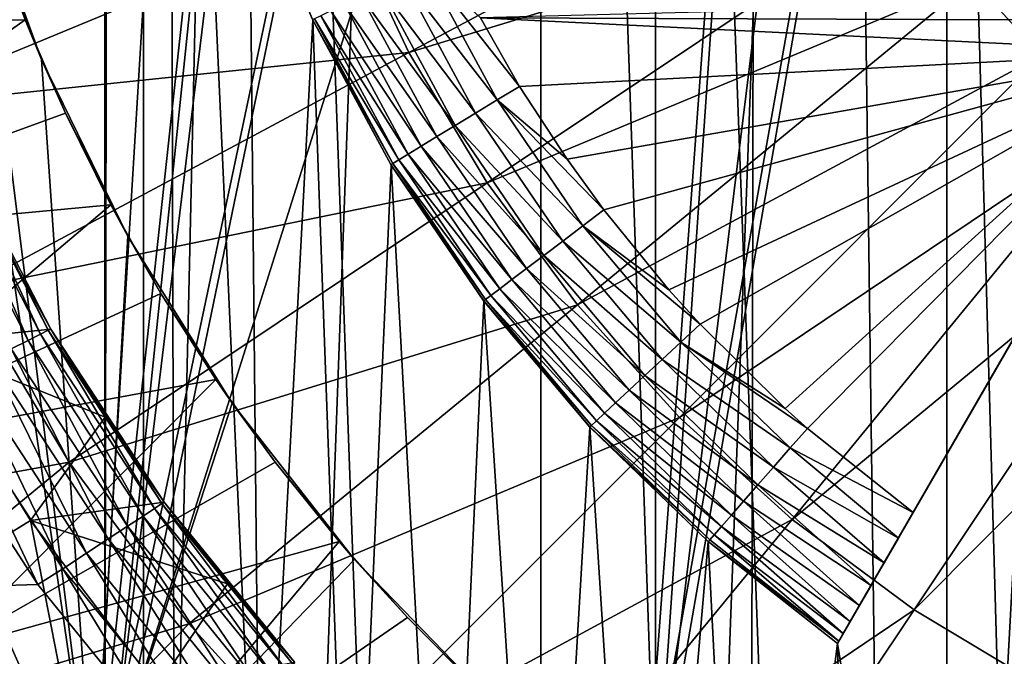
# Model space of a CAD drawing. Header units: metres. Extents: x -30 to 30, y -76 to 64.
# Tile 392 of 541: x -2.33 to -1.022, y 46.729 to 47.575. Entities that reach past the tile are written whole.
import ezdxf

# ---------------------------------------------------------------- set-up
doc = ezdxf.new("R2010")
doc.units = ezdxf.units.M
doc.layers.add('solid_508511', color=7, linetype='CONTINUOUS')

msp = doc.modelspace()

# ---------------------------------------------------------------- linework, layer by layer
at = {"layer": 'solid_508511'}
for points in [[(-2.837471, 9.953447, 22.824303), (-2.134133, 10.127596, 22.900774), (-2.670147, 57.5, 22.844479)], [(-1.425745, 10.251329, 22.955767), (-1.337299, 57.5, 22.961088), (-2.670147, 57.5, 22.844479)], [(-2.134133, 10.127596, 22.900774), (-1.425745, 10.251329, 22.955767), (-2.670147, 57.5, 22.844479)], [(-1.425745, 10.251329, 22.955767), (-0.713039, 10.325402, 22.988945), (-1.337299, 57.5, 22.961088)], [(-1.337299, 57.5, 22.961088), (0, 10.35, 23), (0, 57.5, 23)], [(-0.713039, 10.325402, 22.988945), (0, 10.35, 23), (-1.337299, 57.5, 22.961088)], [(-2.677352, 39.999996, 5.922988), (-2.677306, 54.5, 5.923008), (-2.165419, 54.5, 6.128702)], [(-2.165299, 39.999996, 6.128742), (-2.677352, 39.999996, 5.922988), (-2.165419, 54.5, 6.128702)], [(-2.67735, 39.999996, -5.922989), (-2.165296, 39.999996, -6.128743), (-2.677306, 54.5, -5.923008)], [(-2.165296, 39.999996, -6.128743), (-2.165419, 54.5, -6.128702), (-2.677306, 54.5, -5.923008)], [(-1.637813, 39.999996, -6.290276), (-1.637794, 54.5, -6.290277), (-2.165419, 54.5, -6.128702)], [(-2.165296, 39.999996, -6.128743), (-1.637813, 39.999996, -6.290276), (-2.165419, 54.5, -6.128702)], [(-2.165299, 39.999996, 6.128742), (-2.165419, 54.5, 6.128702), (-1.637794, 54.5, 6.290277)], [(-1.637815, 39.999996, 6.290275), (-2.165299, 39.999996, 6.128742), (-1.637794, 54.5, 6.290277)], [(-1.637815, 39.999996, 6.290275), (-1.637794, 54.5, 6.290277), (-1.098508, 54.5, 6.406504)], [(-1.098376, 39.999996, 6.406526), (-1.637815, 39.999996, 6.290275), (-1.098508, 54.5, 6.406504)], [(-1.637813, 39.999996, -6.290276), (-1.098375, 39.999996, -6.406526), (-1.637794, 54.5, -6.290277)], [(-1.098375, 39.999996, -6.406526), (-1.098508, 54.5, -6.406504), (-1.637794, 54.5, -6.290277)], [(-0.551211, 39.999996, -6.476586), (-0.551211, 54.5, -6.47658), (-1.098508, 54.5, -6.406504)], [(-1.098375, 39.999996, -6.406526), (-0.551211, 39.999996, -6.476586), (-1.098508, 54.5, -6.406504)], [(-1.098376, 39.999996, 6.406526), (-1.098508, 54.5, 6.406504), (-0.551211, 54.5, 6.47658)], [(-0.551212, 39.999996, 6.476586), (-1.098376, 39.999996, 6.406526), (-0.551211, 54.5, 6.47658)], [(-2.217708, 52.5, 9.237518), (-2.934255, 46.5, 9.035494), (-2.935682, 52.5, 9.035028)], [(-2.217708, 52.5, 9.237518), (-2.216653, 46.5, 9.237773), (-2.934255, 46.5, 9.035494)], [(-1.486151, 52.5, 9.383035), (-2.216653, 46.5, 9.237773), (-2.217708, 52.5, 9.237518)], [(-1.486151, 52.5, 9.383035), (-1.485397, 46.5, 9.383155), (-2.216653, 46.5, 9.237773)], [(-0.745352, 52.5, 9.470714), (-1.485397, 46.5, 9.383155), (-1.486151, 52.5, 9.383035)], [(-0.745352, 52.5, 9.470714), (-0.744993, 46.5, 9.470744), (-1.485397, 46.5, 9.383155)], [(-2.948315, 46.5, -9.030915), (-2.211465, 49.53109, -7.427781), (-1.90244, 49.53109, -7.51287)], [(-2.231028, 46.5, -9.234312), (-2.948315, 46.5, -9.030915), (-1.90244, 49.53109, -7.51287)], [(-2.948315, 46.5, -9.030915), (-2.516499, 49.53109, -7.330057), (-2.211465, 49.53109, -7.427781)], [(-2.934255, 46.5, 9.035494), (-2.211465, 49.53109, 7.427781), (-2.516499, 49.53109, 7.330057)], [(-2.934255, 46.5, 9.035494), (-2.216653, 46.5, 9.237773), (-2.211465, 49.53109, 7.427781)], [(-2.231028, 46.5, -9.234312), (-1.275652, 49.53109, -7.644293), (-1.5, 46.5, -9.380832)], [(-2.231028, 46.5, -9.234312), (-1.590319, 49.53109, -7.585076), (-1.275652, 49.53109, -7.644293)], [(-2.231028, 46.5, -9.234312), (-1.90244, 49.53109, -7.51287), (-1.590319, 49.53109, -7.585076)], [(-2.216653, 46.5, 9.237773), (-1.90244, 49.53109, 7.51287), (-2.211465, 49.53109, 7.427781)], [(-2.216653, 46.5, 9.237773), (-1.590319, 49.53109, 7.585076), (-1.90244, 49.53109, 7.51287)], [(-2.216653, 46.5, 9.237773), (-1.485397, 46.5, 9.383155), (-1.590319, 49.53109, 7.585076)], [(-1.485397, 46.5, 9.383155), (-1.275652, 49.53109, 7.644293), (-1.590319, 49.53109, 7.585076)], [(-0.958742, 49.53109, -7.690469), (-1.00249, 46.5, -9.446958), (-1.5, 46.5, -9.380832)], [(-1.275652, 49.53109, -7.644293), (-0.958742, 49.53109, -7.690469), (-1.5, 46.5, -9.380832)], [(-1.485397, 46.5, 9.383155), (-0.958742, 49.53109, 7.690469), (-1.275652, 49.53109, 7.644293)], [(-1.485397, 46.5, 9.383155), (-0.744993, 46.5, 9.470744), (-0.958742, 49.53109, 7.690469)], [(-2.232457, 46.495975, -19.5), (-2.984962, 48.200001, -19.5), (-2.334787, 46.61618, -19.5)], [(-2.128967, 48.200001, -19.5), (-2.984962, 48.200001, -19.5), (-2.232457, 46.495975, -19.5)], [(-2.128967, 48.200001, -19.5), (-2.232457, 46.495975, -19.5), (-2.123998, 46.381363, -19.5)], [(-2.087482, 47.985302, -19.5), (-2.128967, 48.200001, -19.5), (-2.123998, 46.381363, -19.5)], [(-2.231028, 46.5, -9.234312), (-2.452558, 48.015274, -9.17796), (-2.948315, 46.5, -9.030915)], [(-2.231028, 46.5, -9.234312), (-2.389649, 47.765453, -9.194541), (-2.452558, 48.015274, -9.17796)], [(-0.486917, 48.013084, -23.973909), (-0.972975, 47.527023, -23.895369), (-1.063658, 47.627079, -23.895369)], [(-2.087482, 47.985302, -19.5), (-2.123998, 46.381363, -19.5), (-2.009669, 46.272617, -19.5)], [(-2.087482, 47.985302, -19.5), (-2.009669, 46.272617, -19.5), (-2.024389, 47.775883, -19.5)], [(-1.213519, 47.85136, -23.895369), (-1.812727, 47.531078, -23.76483), (-1.89897, 47.713421, -23.76483)], [(-1.213519, 47.85136, -23.895369), (-1.144097, 47.735538, -23.895369), (-1.812727, 47.531078, -23.76483)], [(-2.024389, 47.775883, -19.5), (-2.009669, 46.272617, -19.5), (-1.940385, 47.574039, -19.5)], [(-2.024389, 47.775883, -19.5), (-1.940385, 47.574039, -19.5), (-1.940749, 47.574802, -22.799999)], [(-2.369096, 47.701633, -14.500119), (-2.389649, 47.765453, -9.194541), (-2.300615, 47.521667, -9.217221)], [(-2.231028, 46.5, -9.234312), (-2.300615, 47.521667, -9.217221), (-2.389649, 47.765453, -9.194541)], [(-1.144097, 47.735538, -23.895369), (-1.709028, 47.358063, -23.76483), (-1.812727, 47.531078, -23.76483)], [(-1.144097, 47.735538, -23.895369), (-1.063658, 47.627079, -23.895369), (-1.709028, 47.358063, -23.76483)], [(-1.89897, 47.713421, -23.76483), (-2.51571, 47.457958, -23.58305), (-2.605734, 47.70956, -23.58305)], [(-1.89897, 47.713421, -23.76483), (-1.812727, 47.531078, -23.76483), (-2.51571, 47.457958, -23.58305)], [(-2.852621, 47.571724, -15), (-2.369096, 47.701633, -14.500119), (-2.322462, 47.574703, -14.500119)], [(-2.322462, 47.574703, -14.500119), (-2.369096, 47.701633, -14.500119), (-2.300615, 47.521667, -9.217221)], [(1.710833, 47.564289, -23), (1.763235, 47.667236, -23), (-1.717808, 47.57716, -23)], [(-1.695434, 47.468178, -22.996962), (-1.791564, 47.64592, -22.996962), (-1.821961, 47.631432, -22.987938)], [(-1.791564, 47.64592, -22.996962), (-1.665764, 47.486229, -23), (-1.717808, 47.57716, -23)], [(-1.695434, 47.468178, -22.996962), (-1.665764, 47.486229, -23), (-1.791564, 47.64592, -22.996962)], [(-1.7242, 47.450672, -22.987938), (-1.821961, 47.631432, -22.987938), (-1.850482, 47.617832, -22.973206)], [(-1.7242, 47.450672, -22.987938), (-1.695434, 47.468178, -22.996962), (-1.821961, 47.631432, -22.987938)], [(-1.063658, 47.627079, -23.895369), (-1.588869, 47.196049, -23.76483), (-1.709028, 47.358063, -23.76483)], [(-1.063658, 47.627079, -23.895369), (-0.972975, 47.527023, -23.895369), (-1.588869, 47.196049, -23.76483)], [(-1.751191, 47.434246, -22.973206), (-1.850482, 47.617832, -22.973206), (-1.87626, 47.605545, -22.953209)], [(-1.751191, 47.434246, -22.973206), (-1.7242, 47.450672, -22.987938), (-1.850482, 47.617832, -22.973206)], [(-1.775586, 47.419399, -22.953209), (-1.87626, 47.605545, -22.953209), (-1.898512, 47.594936, -22.928558)], [(-1.775586, 47.419399, -22.953209), (-1.751191, 47.434246, -22.973206), (-1.87626, 47.605545, -22.953209)], [(-1.796644, 47.406586, -22.928558), (-1.898512, 47.594936, -22.928558), (-1.916562, 47.58633, -22.9)], [(-1.796644, 47.406586, -22.928558), (-1.775586, 47.419399, -22.953209), (-1.898512, 47.594936, -22.928558)], [(-2.852621, 47.571724, -15), (-2.322462, 47.574703, -14.500119), (-2.740203, 47.279171, -15)], [(-2.740203, 47.279171, -15), (-2.322462, 47.574703, -14.500119), (-2.268994, 47.450397, -14.500119)], [(-2.268994, 47.450397, -14.500119), (-2.322462, 47.574703, -14.500119), (-2.300615, 47.521667, -9.217221)], [(-1.940385, 47.574039, -19.5), (-2.009669, 46.272617, -19.5), (-1.889703, 46.169975, -19.5)], [(-1.834019, 47.383839, -22.83473), (-1.938007, 47.576111, -22.83473), (-1.940749, 47.574802, -22.799999)], [(-1.834019, 47.383839, -22.83473), (-1.940749, 47.574802, -22.799999), (-1.836615, 47.382259, -22.799999)], [(-1.940385, 47.574039, -19.5), (-1.836615, 47.382259, -22.799999), (-1.940749, 47.574802, -22.799999)], [(-1.940385, 47.574039, -19.5), (-1.889703, 46.169975, -19.5), (-1.836273, 47.381699, -19.5)], [(-1.940385, 47.574039, -19.5), (-1.836273, 47.381699, -19.5), (-1.836615, 47.382259, -22.799999)], [(-1.826311, 47.388527, -22.868404), (-1.929862, 47.57999, -22.868404), (-1.938007, 47.576111, -22.83473)], [(-1.834019, 47.383839, -22.83473), (-1.826311, 47.388527, -22.868404), (-1.938007, 47.576111, -22.83473)], [(-1.813725, 47.396187, -22.9), (-1.916562, 47.58633, -22.9), (-1.929862, 47.57999, -22.868404)], [(-1.826311, 47.388527, -22.868404), (-1.813725, 47.396187, -22.9), (-1.929862, 47.57999, -22.868404)], [(-1.813725, 47.396187, -22.9), (-1.796644, 47.406586, -22.928558), (-1.916562, 47.58633, -22.9)], [(-1.717808, 47.57716, -23), (-1.665764, 47.486229, -23), (-0.790153, 47.531414, -23)], [(1.710833, 47.564289, -23), (-1.717808, 47.57716, -23), (-0.790153, 47.531414, -23)], [(-1.812727, 47.531078, -23.76483), (-2.401458, 47.216393, -23.58305), (-2.51571, 47.457958, -23.58305)], [(-1.812727, 47.531078, -23.76483), (-1.709028, 47.358063, -23.76483), (-2.401458, 47.216393, -23.58305)], [(-2.268994, 47.450397, -14.500119), (-2.300615, 47.521667, -9.217221), (-2.186188, 47.287323, -9.24503)], [(-2.231028, 46.5, -9.234312), (-2.186188, 47.287323, -9.24503), (-2.300615, 47.521667, -9.217221)], [(-1.665764, 47.486229, -23), (-1.602843, 47.389416, -23), (-0.790153, 47.531414, -23)], [(-1.602843, 47.389416, -23), (-1.554071, 47.32214, -23), (-0.790153, 47.531414, -23)], [(-0.972975, 47.527023, -23.895369), (-1.453408, 47.046593, -23.76483), (-1.588869, 47.196049, -23.76483)], [(-1.554071, 47.32214, -23), (-1.467411, 47.215786, -23), (-0.790153, 47.531414, -23)], [(-1.467411, 47.215786, -23), (-1.426195, 47.17017, -23), (-0.790153, 47.531414, -23)], [(-0.972975, 47.527023, -23.895369), (-0.872921, 47.43634, -23.895369), (-1.453408, 47.046593, -23.76483)], [(-1.426195, 47.17017, -23), (-1.31326, 47.058533, -23), (-0.790153, 47.531414, -23)], [(-1.31326, 47.058533, -23), (-1.283538, 47.032001, -23), (-0.790153, 47.531414, -23)], [(-1.283538, 47.032001, -23), (-1.143063, 46.920155, -23), (-0.790153, 47.531414, -23)], [(-1.243544, 46.74612, -22.799999), (-0.888933, 47.360325, -21.534805), (-0.790153, 47.531414, -23)], [(-1.241624, 46.749443, -22.838911), (-1.243544, 46.74612, -22.799999), (-0.790153, 47.531414, -23)], [(-1.23593, 46.759308, -22.876381), (-1.241624, 46.749443, -22.838911), (-0.790153, 47.531414, -23)], [(-1.226689, 46.775311, -22.910894), (-1.23593, 46.759308, -22.876381), (-0.790153, 47.531414, -23)], [(-1.214219, 46.796913, -22.941231), (-1.226689, 46.775311, -22.910894), (-0.790153, 47.531414, -23)], [(-1.198997, 46.823277, -22.966162), (-1.214219, 46.796913, -22.941231), (-0.790153, 47.531414, -23)], [(-1.181627, 46.853363, -22.98469), (-1.198997, 46.823277, -22.966162), (-0.790153, 47.531414, -23)], [(-1.162725, 46.886101, -22.996136), (-1.181627, 46.853363, -22.98469), (-0.790153, 47.531414, -23)], [(-1.162725, 46.886101, -22.996136), (-0.790153, 47.531414, -23), (-1.143063, 46.920155, -23)], [(-1.695434, 47.468178, -22.996962), (-1.602843, 47.389416, -23), (-1.665764, 47.486229, -23)], [(-1.581729, 47.301132, -22.996962), (-1.695434, 47.468178, -22.996962), (-1.7242, 47.450672, -22.987938)], [(-1.695434, 47.468178, -22.996962), (-1.554071, 47.32214, -23), (-1.602843, 47.389416, -23)], [(-1.581729, 47.301132, -22.996962), (-1.554071, 47.32214, -23), (-1.695434, 47.468178, -22.996962)], [(-2.740203, 47.279171, -15), (-2.268994, 47.450397, -14.500119), (-2.208769, 47.328957, -14.500119)], [(-2.208769, 47.328957, -14.500119), (-2.268994, 47.450397, -14.500119), (-2.186188, 47.287323, -9.24503)], [(-1.608566, 47.280792, -22.987938), (-1.7242, 47.450672, -22.987938), (-1.751191, 47.434246, -22.973206)], [(-1.608566, 47.280792, -22.987938), (-1.581729, 47.301132, -22.996962), (-1.7242, 47.450672, -22.987938)], [(-1.633747, 47.261707, -22.973206), (-1.751191, 47.434246, -22.973206), (-1.775586, 47.419399, -22.953209)], [(-1.633747, 47.261707, -22.973206), (-1.608566, 47.280792, -22.987938), (-1.751191, 47.434246, -22.973206)], [(-0.872921, 47.43634, -23.895369), (-1.303951, 46.911133, -23.76483), (-1.453408, 47.046593, -23.76483)], [(-0.872921, 47.43634, -23.895369), (-0.764461, 47.355904, -23.895369), (-1.303951, 46.911133, -23.76483)], [(-1.656505, 47.244457, -22.953209), (-1.775586, 47.419399, -22.953209), (-1.796644, 47.406586, -22.928558)], [(-1.656505, 47.244457, -22.953209), (-1.633747, 47.261707, -22.973206), (-1.775586, 47.419399, -22.953209)], [(-2.428858, 47.402882, -22.876356), (-2.30208, 47.157074, -22.876356), (-2.418159, 47.406773, -22.838787)], [(-2.418159, 47.406773, -22.838787), (-2.291914, 47.162178, -22.838787), (-2.414581, 47.408077, -22.799999)], [(-2.30208, 47.157074, -22.876356), (-2.291914, 47.162178, -22.838787), (-2.418159, 47.406773, -22.838787)], [(-2.414581, 47.408077, -22.799999), (-2.288514, 47.163883, -22.799999), (-2.354708, 47.284332, -22.5)], [(-2.291914, 47.162178, -22.838787), (-2.288514, 47.163883, -22.799999), (-2.414581, 47.408077, -22.799999)], [(-1.676151, 47.229565, -22.928558), (-1.796644, 47.406586, -22.928558), (-1.813725, 47.396187, -22.9)], [(-1.676151, 47.229565, -22.928558), (-1.656505, 47.244457, -22.953209), (-1.796644, 47.406586, -22.928558)], [(-2.446264, 47.396549, -22.910984), (-2.318619, 47.148773, -22.910984), (-2.428858, 47.402882, -22.876356)], [(-2.340894, 47.137589, -22.941338), (-2.318619, 47.148773, -22.910984), (-2.446264, 47.396549, -22.910984)], [(-2.318619, 47.148773, -22.910984), (-2.30208, 47.157074, -22.876356), (-2.428858, 47.402882, -22.876356)], [(-1.692087, 47.217487, -22.9), (-1.813725, 47.396187, -22.9), (-1.826311, 47.388527, -22.868404)], [(-1.692087, 47.217487, -22.9), (-1.676151, 47.229565, -22.928558), (-1.813725, 47.396187, -22.9)], [(-1.836273, 47.381699, -19.5), (-1.889703, 46.169975, -19.5), (-1.764573, 46.073837, -19.5)], [(-1.71102, 47.203136, -22.83473), (-1.834019, 47.383839, -22.83473), (-1.836615, 47.382259, -22.799999)], [(-1.71102, 47.203136, -22.83473), (-1.836615, 47.382259, -22.799999), (-1.713441, 47.201302, -22.799999)], [(-1.836273, 47.381699, -19.5), (-1.713441, 47.201302, -22.799999), (-1.836615, 47.382259, -22.799999)], [(-1.836273, 47.381699, -19.5), (-1.764573, 46.073837, -19.5), (-1.713158, 47.200928, -19.5)], [(-1.836273, 47.381699, -19.5), (-1.713158, 47.200928, -19.5), (-1.713441, 47.201302, -22.799999)], [(-1.703829, 47.208588, -22.868404), (-1.826311, 47.388527, -22.868404), (-1.834019, 47.383839, -22.83473)], [(-1.71102, 47.203136, -22.83473), (-1.703829, 47.208588, -22.868404), (-1.834019, 47.383839, -22.83473)], [(-1.703829, 47.208588, -22.868404), (-1.692087, 47.217487, -22.9), (-1.826311, 47.388527, -22.868404)], [(-1.709028, 47.358063, -23.76483), (-2.264079, 46.98719, -23.58305), (-2.401458, 47.216393, -23.58305)], [(-1.709028, 47.358063, -23.76483), (-1.588869, 47.196049, -23.76483), (-2.264079, 46.98719, -23.58305)], [(-0.764461, 47.355904, -23.895369), (-1.141936, 46.790974, -23.76483), (-1.303951, 46.911133, -23.76483)], [(-1.243544, 46.74612, -19.5), (-0.992122, 47.181595, -20), (-0.888933, 47.360325, -21.534805)], [(-1.243544, 46.74612, -22.799999), (-1.243544, 46.74612, -19.5), (-0.888933, 47.360325, -21.534805)], [(-0.764461, 47.355904, -23.895369), (-0.648639, 47.28648, -23.895369), (-1.141936, 46.790974, -23.76483)], [(-2.740203, 47.279171, -15), (-2.208769, 47.328957, -14.500119), (-2.597901, 46.999989, -15)], [(-2.597901, 46.999989, -15), (-2.208769, 47.328957, -14.500119), (-2.142081, 47.211014, -14.500119)], [(-2.142081, 47.211014, -14.500119), (-2.208769, 47.328957, -14.500119), (-2.186188, 47.287323, -9.24503)], [(-1.581729, 47.301132, -22.996962), (-1.467411, 47.215786, -23), (-1.554071, 47.32214, -23)], [(-1.451628, 47.146515, -22.996962), (-1.581729, 47.301132, -22.996962), (-1.608566, 47.280792, -22.987938)], [(-1.581729, 47.301132, -22.996962), (-1.426195, 47.17017, -23), (-1.467411, 47.215786, -23)], [(-1.451628, 47.146515, -22.996962), (-1.426195, 47.17017, -23), (-1.581729, 47.301132, -22.996962)], [(-2.231028, 46.5, -9.234312), (-2.047341, 47.065296, -9.276767), (-2.186188, 47.287323, -9.24503)], [(-2.142081, 47.211014, -14.500119), (-2.186188, 47.287323, -9.24503), (-2.047341, 47.065296, -9.276767)], [(-0.648639, 47.28648, -23.895369), (-0.968923, 46.687271, -23.76483), (-1.141936, 46.790974, -23.76483)], [(-2.461295, 47.146191, -22.290916), (-2.354708, 47.284332, -22.5), (-2.288518, 47.163891, -22.5)], [(-2.288514, 47.163883, -22.799999), (-2.288518, 47.163891, -22.5), (-2.354708, 47.284332, -22.5)], [(-1.476258, 47.12355, -22.987938), (-1.608566, 47.280792, -22.987938), (-1.633747, 47.261707, -22.973206)], [(-1.476258, 47.12355, -22.987938), (-1.451628, 47.146515, -22.996962), (-1.608566, 47.280792, -22.987938)], [(-1.499367, 47.102001, -22.973206), (-1.633747, 47.261707, -22.973206), (-1.656505, 47.244457, -22.953209)], [(-1.499367, 47.102001, -22.973206), (-1.476258, 47.12355, -22.987938), (-1.633747, 47.261707, -22.973206)], [(-1.520254, 47.082527, -22.953209), (-1.656505, 47.244457, -22.953209), (-1.676151, 47.229565, -22.928558)], [(-1.520254, 47.082527, -22.953209), (-1.499367, 47.102001, -22.973206), (-1.656505, 47.244457, -22.953209)], [(-1.538284, 47.065716, -22.928558), (-1.676151, 47.229565, -22.928558), (-1.692087, 47.217487, -22.9)], [(-1.538284, 47.065716, -22.928558), (-1.520254, 47.082527, -22.953209), (-1.676151, 47.229565, -22.928558)], [(-2.950186, 46.862522, -23.351336), (-2.401458, 47.216393, -23.58305), (-2.264079, 46.98719, -23.58305)], [(-2.597901, 46.999989, -15), (-2.142081, 47.211014, -14.500119), (-2.06917, 47.096954, -14.500119)], [(-2.06917, 47.096954, -14.500119), (-2.142081, 47.211014, -14.500119), (-2.047341, 47.065296, -9.276767)], [(-1.563685, 47.04203, -22.868404), (-1.703829, 47.208588, -22.868404), (-1.71102, 47.203136, -22.83473)], [(-1.552909, 47.052078, -22.9), (-1.692087, 47.217487, -22.9), (-1.703829, 47.208588, -22.868404)], [(-1.563685, 47.04203, -22.868404), (-1.552909, 47.052078, -22.9), (-1.703829, 47.208588, -22.868404)], [(-1.552909, 47.052078, -22.9), (-1.538284, 47.065716, -22.928558), (-1.692087, 47.217487, -22.9)], [(-1.588869, 47.196049, -23.76483), (-2.104896, 46.772556, -23.58305), (-2.264079, 46.98719, -23.58305)], [(-1.588869, 47.196049, -23.76483), (-1.453408, 47.046593, -23.76483), (-2.104896, 46.772556, -23.58305)], [(-1.713158, 47.200928, -19.5), (-1.764573, 46.073837, -19.5), (-1.634573, 45.984417, -19.5)], [(-1.570284, 47.035877, -22.83473), (-1.71102, 47.203136, -22.83473), (-1.713441, 47.201302, -22.799999)], [(-1.570284, 47.035877, -22.83473), (-1.713441, 47.201302, -22.799999), (-1.572507, 47.033806, -22.799999)], [(-1.713158, 47.200928, -19.5), (-1.572507, 47.033806, -22.799999), (-1.713441, 47.201302, -22.799999)], [(-1.713158, 47.200928, -19.5), (-1.634573, 45.984417, -19.5), (-1.572373, 47.033665, -19.5)], [(-1.713158, 47.200928, -19.5), (-1.572373, 47.033665, -19.5), (-1.572507, 47.033806, -22.799999)], [(-1.570284, 47.035877, -22.83473), (-1.563685, 47.04203, -22.868404), (-1.71102, 47.203136, -22.83473)], [(-1.243544, 46.74612, -19.5), (-1.073009, 45.698456, -19.5), (-0.992122, 47.181595, -19.5)], [(-1.243544, 46.74612, -19.5), (-0.992122, 47.181595, -19.5), (-0.992122, 47.181595, -20)], [(-0.992122, 47.181595, -19.5), (-1.073009, 45.698456, -19.5), (-0.924135, 45.645885, -19.5)], [(-1.451628, 47.146515, -22.996962), (-1.31326, 47.058533, -23), (-1.426195, 47.17017, -23)], [(-2.461295, 47.146191, -22.290916), (-2.288518, 47.163891, -22.5), (-2.216165, 47.047035, -22.5)], [(-2.318619, 47.148773, -22.910984), (-2.165962, 46.915569, -22.910984), (-2.30208, 47.157074, -22.876356)], [(-2.30208, 47.157074, -22.876356), (-2.150509, 46.925728, -22.876356), (-2.291914, 47.162178, -22.838787)], [(-2.165962, 46.915569, -22.910984), (-2.150509, 46.925728, -22.876356), (-2.30208, 47.157074, -22.876356)], [(-2.291914, 47.162178, -22.838787), (-2.141012, 46.931973, -22.838787), (-2.288514, 47.163883, -22.799999)], [(-2.150509, 46.925728, -22.876356), (-2.141012, 46.931973, -22.838787), (-2.291914, 47.162178, -22.838787)], [(-2.288514, 47.163883, -22.799999), (-2.216165, 47.047035, -22.5), (-2.288518, 47.163891, -22.5)], [(-2.288514, 47.163883, -22.799999), (-2.137835, 46.934063, -22.799999), (-2.216165, 47.047035, -22.5)], [(-2.141012, 46.931973, -22.838787), (-2.137835, 46.934063, -22.799999), (-2.288514, 47.163883, -22.799999)], [(-2.315486, 46.909622, -22.290916), (-2.461295, 47.146191, -22.290916), (-2.216165, 47.047035, -22.5)], [(-2.432797, 46.837536, -22.066158), (-2.461295, 47.146191, -22.290916), (-2.315486, 46.909622, -22.290916)], [(-2.340894, 47.137589, -22.941338), (-2.186774, 46.901886, -22.941338), (-2.318619, 47.148773, -22.910984)], [(-2.186774, 46.901886, -22.941338), (-2.165962, 46.915569, -22.910984), (-2.318619, 47.148773, -22.910984)], [(-1.476258, 47.12355, -22.987938), (-1.30648, 47.005924, -22.996962), (-1.451628, 47.146515, -22.996962)], [(-1.451628, 47.146515, -22.996962), (-1.283538, 47.032001, -23), (-1.31326, 47.058533, -23)], [(-1.451628, 47.146515, -22.996962), (-1.30648, 47.005924, -22.996962), (-1.283538, 47.032001, -23)], [(-2.368048, 47.123959, -22.966249), (-2.212144, 46.885208, -22.966249), (-2.340894, 47.137589, -22.941338)], [(-2.212144, 46.885208, -22.966249), (-2.186774, 46.901886, -22.941338), (-2.340894, 47.137589, -22.941338)], [(-2.399032, 47.108402, -22.98476), (-2.241093, 46.866173, -22.98476), (-2.368048, 47.123959, -22.966249)], [(-2.241093, 46.866173, -22.98476), (-2.212144, 46.885208, -22.966249), (-2.368048, 47.123959, -22.966249)], [(-1.499367, 47.102001, -22.973206), (-1.328646, 46.980576, -22.987938), (-1.476258, 47.12355, -22.987938)], [(-1.476258, 47.12355, -22.987938), (-1.328646, 46.980576, -22.987938), (-1.30648, 47.005924, -22.996962)], [(-2.432656, 47.091522, -22.996157), (-2.27251, 46.845516, -22.996157), (-2.399032, 47.108402, -22.98476)], [(-2.27251, 46.845516, -22.996157), (-2.241093, 46.866173, -22.98476), (-2.399032, 47.108402, -22.98476)], [(-2.597901, 46.999989, -15), (-2.06917, 47.096954, -14.500119), (-2.42741, 46.737381, -15)], [(-2.432656, 47.091522, -22.996157), (-2.46801, 47.074718, -23), (-2.305577, 46.824646, -23)], [(-2.432656, 47.091522, -22.996157), (-2.305577, 46.824646, -23), (-2.27251, 46.845516, -22.996157)], [(-2.42741, 46.737381, -15), (-2.06917, 47.096954, -14.500119), (-1.990296, 46.987148, -14.500119)], [(-1.990296, 46.987148, -14.500119), (-2.06917, 47.096954, -14.500119), (-2.047341, 47.065296, -9.276767)], [(-1.520254, 47.082527, -22.953209), (-1.349445, 46.956791, -22.973206), (-1.499367, 47.102001, -22.973206)], [(-1.499367, 47.102001, -22.973206), (-1.349445, 46.956791, -22.973206), (-1.328646, 46.980576, -22.987938)], [(-1.538284, 47.065716, -22.928558), (-1.368243, 46.935291, -22.953209), (-1.520254, 47.082527, -22.953209)], [(-1.520254, 47.082527, -22.953209), (-1.368243, 46.935291, -22.953209), (-1.349445, 46.956791, -22.973206)], [(-2.305577, 46.824646, -23), (-2.46801, 47.074718, -23), (-3.060227, 46.801472, -23)], [(-2.231028, 46.5, -9.234312), (-1.885071, 46.857903, -9.311096), (-2.047341, 47.065296, -9.276767)], [(-1.990296, 46.987148, -14.500119), (-2.047341, 47.065296, -9.276767), (-1.885071, 46.857903, -9.311096)], [(-1.552909, 47.052078, -22.9), (-1.38447, 46.916733, -22.928558), (-1.538284, 47.065716, -22.928558)], [(-1.538284, 47.065716, -22.928558), (-1.38447, 46.916733, -22.928558), (-1.368243, 46.935291, -22.953209)], [(-1.563685, 47.04203, -22.868404), (-1.397633, 46.90168, -22.9), (-1.552909, 47.052078, -22.9)], [(-1.552909, 47.052078, -22.9), (-1.397633, 46.90168, -22.9), (-1.38447, 46.916733, -22.928558)], [(-2.315486, 46.909622, -22.290916), (-2.216165, 47.047035, -22.5), (-2.137822, 46.934044, -22.5)], [(-2.137835, 46.934063, -22.799999), (-2.137822, 46.934044, -22.5), (-2.216165, 47.047035, -22.5)], [(-1.453408, 47.046593, -23.76483), (-1.925441, 46.574558, -23.58305), (-2.104896, 46.772556, -23.58305)], [(-1.453408, 47.046593, -23.76483), (-1.303951, 46.911133, -23.76483), (-1.925441, 46.574558, -23.58305)], [(-1.570284, 47.035877, -22.83473), (-1.407332, 46.890591, -22.868404), (-1.563685, 47.04203, -22.868404)], [(-1.563685, 47.04203, -22.868404), (-1.407332, 46.890591, -22.868404), (-1.397633, 46.90168, -22.9)], [(-1.572373, 47.033665, -19.5), (-1.634573, 45.984417, -19.5), (-1.5, 45.901924, -19.5)], [(-1.570284, 47.035877, -22.83473), (-1.572507, 47.033806, -22.799999), (-1.413271, 46.883797, -22.83473)], [(-1.572507, 47.033806, -22.799999), (-1.415271, 46.881512, -22.799999), (-1.413271, 46.883797, -22.83473)], [(-1.572373, 47.033665, -19.5), (-1.415271, 46.881512, -22.799999), (-1.572507, 47.033806, -22.799999)], [(-1.572373, 47.033665, -19.5), (-1.5, 45.901924, -19.5), (-1.415262, 46.881504, -19.5)], [(-1.572373, 47.033665, -19.5), (-1.415262, 46.881504, -19.5), (-1.415271, 46.881512, -22.799999)], [(-1.570284, 47.035877, -22.83473), (-1.413271, 46.883797, -22.83473), (-1.407332, 46.890591, -22.868404)], [(-1.30648, 47.005924, -22.996962), (-1.143063, 46.920155, -23), (-1.283538, 47.032001, -23)], [(-1.30648, 47.005924, -22.996962), (-1.328646, 46.980576, -22.987938), (-1.162725, 46.886101, -22.996136)], [(-1.30648, 47.005924, -22.996962), (-1.162725, 46.886101, -22.996136), (-1.143063, 46.920155, -23)], [(-2.769389, 46.572456, -23.351336), (-2.950186, 46.862522, -23.351336), (-2.264079, 46.98719, -23.58305)], [(-2.769389, 46.572456, -23.351336), (-2.264079, 46.98719, -23.58305), (-2.104896, 46.772556, -23.58305)], [(-2.42741, 46.737381, -15), (-1.990296, 46.987148, -14.500119), (-1.905422, 46.881554, -14.500119)], [(-1.905422, 46.881554, -14.500119), (-1.990296, 46.987148, -14.500119), (-1.885071, 46.857903, -9.311096)], [(-1.328646, 46.980576, -22.987938), (-1.349445, 46.956791, -22.973206), (-1.181627, 46.853363, -22.98469)], [(-1.328646, 46.980576, -22.987938), (-1.181627, 46.853363, -22.98469), (-1.162725, 46.886101, -22.996136)], [(-1.349445, 46.956791, -22.973206), (-1.368243, 46.935291, -22.953209), (-1.198997, 46.823277, -22.966162)], [(-1.349445, 46.956791, -22.973206), (-1.198997, 46.823277, -22.966162), (-1.181627, 46.853363, -22.98469)], [(-2.315486, 46.909622, -22.290916), (-2.137822, 46.934044, -22.5), (-2.053772, 46.825329, -22.5)], [(-2.141012, 46.931973, -22.838787), (-1.967076, 46.718639, -22.838787), (-2.137835, 46.934063, -22.799999)], [(-2.137835, 46.934063, -22.799999), (-1.964166, 46.721081, -22.799999), (-2.137822, 46.934044, -22.5)], [(-1.967076, 46.718639, -22.838787), (-1.964166, 46.721081, -22.799999), (-2.137835, 46.934063, -22.799999)], [(-1.964166, 46.721081, -22.799999), (-2.053772, 46.825329, -22.5), (-2.137822, 46.934044, -22.5)], [(-1.368243, 46.935291, -22.953209), (-1.38447, 46.916733, -22.928558), (-1.214219, 46.796913, -22.941231)], [(-1.368243, 46.935291, -22.953209), (-1.214219, 46.796913, -22.941231), (-1.198997, 46.823277, -22.966162)], [(-2.165962, 46.915569, -22.910984), (-1.98994, 46.699459, -22.910984), (-2.150509, 46.925728, -22.876356)], [(-2.150509, 46.925728, -22.876356), (-1.97578, 46.711338, -22.876356), (-2.141012, 46.931973, -22.838787)], [(-1.98994, 46.699459, -22.910984), (-1.97578, 46.711338, -22.876356), (-2.150509, 46.925728, -22.876356)], [(-1.97578, 46.711338, -22.876356), (-1.967076, 46.718639, -22.838787), (-2.141012, 46.931973, -22.838787)], [(-2.25563, 46.604103, -22.066158), (-2.432797, 46.837536, -22.066158), (-2.315486, 46.909622, -22.290916)], [(-2.147016, 46.688618, -22.290916), (-2.315486, 46.909622, -22.290916), (-2.053772, 46.825329, -22.5)], [(-2.25563, 46.604103, -22.066158), (-2.315486, 46.909622, -22.290916), (-2.147016, 46.688618, -22.290916)], [(-2.186774, 46.901886, -22.941338), (-2.009012, 46.68346, -22.941338), (-2.165962, 46.915569, -22.910984)], [(-2.009012, 46.68346, -22.941338), (-1.98994, 46.699459, -22.910984), (-2.165962, 46.915569, -22.910984)], [(-1.303951, 46.911133, -23.76483), (-1.727443, 46.395103, -23.58305), (-1.925441, 46.574558, -23.58305)], [(-1.303951, 46.911133, -23.76483), (-1.141936, 46.790974, -23.76483), (-1.727443, 46.395103, -23.58305)], [(-1.38447, 46.916733, -22.928558), (-1.397633, 46.90168, -22.9), (-1.226689, 46.775311, -22.910894)], [(-1.38447, 46.916733, -22.928558), (-1.226689, 46.775311, -22.910894), (-1.214219, 46.796913, -22.941231)], [(-2.212144, 46.885208, -22.966249), (-2.032261, 46.663956, -22.966249), (-2.186774, 46.901886, -22.941338)], [(-2.032261, 46.663956, -22.966249), (-2.009012, 46.68346, -22.941338), (-2.186774, 46.901886, -22.941338)], [(-1.397633, 46.90168, -22.9), (-1.407332, 46.890591, -22.868404), (-1.23593, 46.759308, -22.876381)], [(-1.397633, 46.90168, -22.9), (-1.23593, 46.759308, -22.876381), (-1.226689, 46.775311, -22.910894)], [(-2.42741, 46.737381, -15), (-1.905422, 46.881554, -14.500119), (-2.230366, 46.493862, -15)], [(-2.241093, 46.866173, -22.98476), (-2.058791, 46.641701, -22.98476), (-2.212144, 46.885208, -22.966249)], [(-2.230366, 46.493862, -15), (-1.905422, 46.881554, -14.500119), (-1.814903, 46.780659, -14.500119)], [(-2.058791, 46.641701, -22.98476), (-2.032261, 46.663956, -22.966249), (-2.212144, 46.885208, -22.966249)], [(-1.814903, 46.780659, -14.500119), (-1.905422, 46.881554, -14.500119), (-1.885071, 46.857903, -9.311096)], [(-1.415262, 46.881504, -19.5), (-1.5, 45.901924, -19.5), (-1.361274, 45.826626, -19.5)], [(-1.413271, 46.883797, -22.83473), (-1.415271, 46.881512, -22.799999), (-1.241624, 46.749443, -22.838911)], [(-1.415271, 46.881512, -22.799999), (-1.243544, 46.74612, -19.5), (-1.243544, 46.74612, -22.799999)], [(-1.415262, 46.881504, -19.5), (-1.243544, 46.74612, -19.5), (-1.415271, 46.881512, -22.799999)], [(-1.415271, 46.881512, -22.799999), (-1.243544, 46.74612, -22.799999), (-1.241624, 46.749443, -22.838911)], [(-1.415262, 46.881504, -19.5), (-1.361274, 45.826626, -19.5), (-1.243544, 46.74612, -19.5)], [(-1.407332, 46.890591, -22.868404), (-1.413271, 46.883797, -22.83473), (-1.241624, 46.749443, -22.838911)], [(-1.407332, 46.890591, -22.868404), (-1.241624, 46.749443, -22.838911), (-1.23593, 46.759308, -22.876381)], [(-2.27251, 46.845516, -22.996157), (-2.087582, 46.61755, -22.996157), (-2.241093, 46.866173, -22.98476)], [(-2.087582, 46.61755, -22.996157), (-2.058791, 46.641701, -22.98476), (-2.241093, 46.866173, -22.98476)], [(-2.231028, 46.5, -9.234312), (-1.70202, 46.668842, -9.34629), (-1.885071, 46.857903, -9.311096)], [(-1.814903, 46.780659, -14.500119), (-1.885071, 46.857903, -9.311096), (-1.70202, 46.668842, -9.34629)], [(-2.27251, 46.845516, -22.996157), (-2.305577, 46.824646, -23), (-2.117865, 46.592869, -23)], [(-2.27251, 46.845516, -22.996157), (-2.117865, 46.592869, -23), (-2.087582, 46.61755, -22.996157)], [(-2.25563, 46.604103, -22.066158), (-2.345713, 46.534004, -21.828634), (-2.432797, 46.837536, -22.066158)], [(-2.117865, 46.592869, -23), (-2.305577, 46.824646, -23), (-3.060227, 46.801472, -23)], [(-2.147016, 46.688618, -22.290916), (-2.053772, 46.825329, -22.5), (-1.964175, 46.721092, -22.5)], [(-1.964166, 46.721081, -22.799999), (-1.964175, 46.721092, -22.5), (-2.053772, 46.825329, -22.5)], [(-2.117865, 46.592869, -23), (-3.060227, 46.801472, -23), (-2.872663, 46.500549, -23)], [(-1.141936, 46.790974, -23.76483), (-1.512809, 46.23592, -23.58305), (-1.727443, 46.395103, -23.58305)], [(-1.141936, 46.790974, -23.76483), (-0.968923, 46.687271, -23.76483), (-1.512809, 46.23592, -23.58305)], [(-2.230366, 46.493862, -15), (-1.814903, 46.780659, -14.500119), (-1.719108, 46.684879, -14.500119)], [(-1.719108, 46.684879, -14.500119), (-1.814903, 46.780659, -14.500119), (-1.70202, 46.668842, -9.34629)], [(-2.560173, 46.30217, -23.351336), (-2.769389, 46.572456, -23.351336), (-2.104896, 46.772556, -23.58305)], [(-2.560173, 46.30217, -23.351336), (-2.104896, 46.772556, -23.58305), (-1.925441, 46.574558, -23.58305)], [(-2.42741, 46.737381, -15), (-2.283256, 46.329926, -15), (-2.490784, 46.571655, -15)], [(-2.42741, 46.737381, -15), (-2.230366, 46.493862, -15), (-2.283256, 46.329926, -15)], [(-1.243544, 46.74612, -19.5), (-1.361274, 45.826626, -19.5), (-1.218834, 45.758751, -19.5)], [(-1.243544, 46.74612, -19.5), (-1.218834, 45.758751, -19.5), (-1.073009, 45.698456, -19.5)]]:
    msp.add_3dface(points, dxfattribs=at)

doc.saveas('drawing.dxf')
